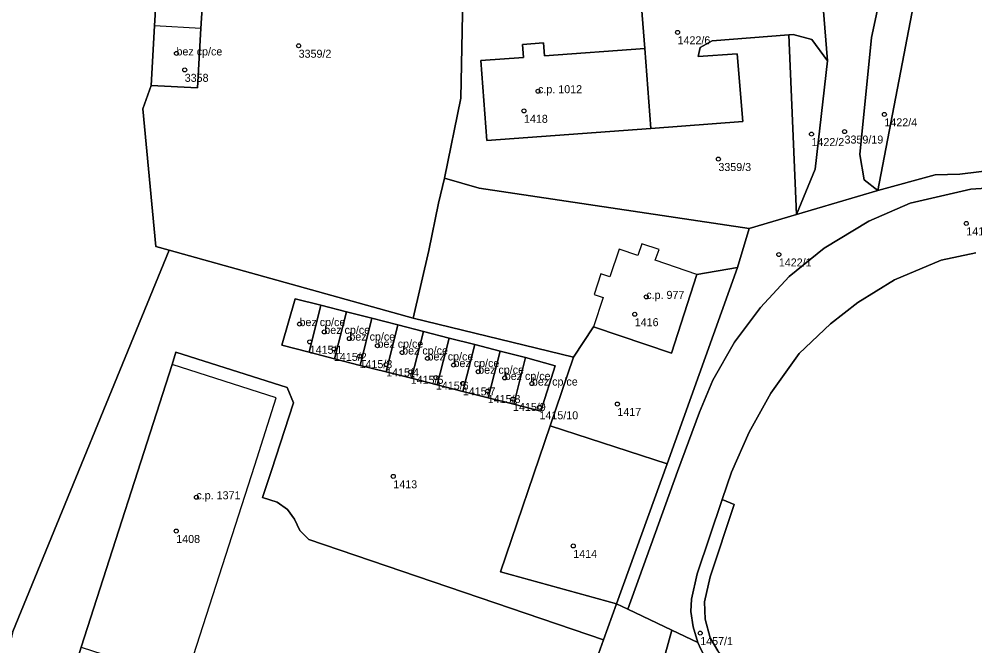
# Model space of a CAD drawing. Extents: x -878211 to -870363, y -1058464 to -1052522.
# Drawn here: x -875018.8 to -874899.4, y -1056247.8 to -1056169.5 of the extents above; entities that cross this region are included whole.
import ezdxf

# ---------------------------------------------------------------- set-up
doc = ezdxf.new("R2010")
doc.units = 0
for name, color, linetype in [('Definiční body', 7, 'Continuous'), ('Polygon budovy', 7, 'Continuous'), ('Polygon parcely', 7, 'Continuous')]:
    doc.layers.add(name, color=color, linetype=linetype)

msp = doc.modelspace()

# ---------------------------------------------------------------- linework, layer by layer
at = {"layer": 'Definiční body'}
for centre in [(-874936.51, -1056171.17994), (-874999.11, -1056173.80994), (-874983.85, -1056172.85994), (-874998.08, -1056175.86994), (-874953.94, -1056178.52994), (-874955.7, -1056180.98994), (-874910.67, -1056181.42994), (-874919.78, -1056183.88994), (-874915.65, -1056183.57994), (-874931.41, -1056187.00994), (-874900.44, -1056195.04994), (-874923.86, -1056198.92994), (-874940.42, -1056204.21994), (-874941.86, -1056206.38994), (-874983.74, -1056207.61994), (-874980.64, -1056208.59994), (-874977.51, -1056209.42994), (-874982.47, -1056209.83994), (-874979.44, -1056210.71994), (-874974, -1056210.31994), (-874976.24, -1056211.62994), (-874970.92, -1056211.16994), (-874967.75, -1056211.90994), (-874972.92, -1056212.66994), (-874964.5, -1056212.73994), (-874969.85, -1056213.58994), (-874966.7, -1056214.30994), (-874961.42, -1056213.56994), (-874958.1, -1056214.34994), (-874963.34, -1056215.02994), (-874954.71, -1056215.04994), (-874960.23, -1056215.98994), (-874957.07, -1056216.97994), (-874953.76, -1056218.01994), (-874944.03, -1056217.59994), (-874972.02, -1056226.63994), (-874996.62, -1056229.24994), (-874999.14, -1056233.46994), (-874949.54, -1056235.32994), (-874933.68, -1056246.21994)]:
    msp.add_circle(centre, 0.25, dxfattribs=at)
at = {"layer": 'Polygon budovy'}
for points in [[(-875001.86, -1056170.38), (-875002.28, -1056177.8), (-874996.48, -1056178.12), (-874996.05, -1056170.69)], [(-874955.77, -1056174.31), (-874961.1, -1056174.7), (-874960.34, -1056184.69), (-874939.87, -1056183.2), (-874940.62, -1056173.2), (-874953.13, -1056174.12), (-874953.25, -1056172.5), (-874955.89, -1056172.71)], [(-874941.47, -1056199.03), (-874943.82, -1056198.26), (-874944.96, -1056201.72), (-874946.11, -1056201.35), (-874946.93, -1056203.94), (-874945.81, -1056204.29), (-874947.01, -1056207.94), (-874937.28, -1056211.25), (-874934.1, -1056201.43), (-874939.29, -1056199.62), (-874938.83, -1056198.29), (-874940.98, -1056197.59)], [(-874984.28, -1056204.48), (-874985.95, -1056210.25), (-874982.55, -1056211.13), (-874981.07, -1056205.26)], [(-874982.55, -1056211.13), (-874979.37, -1056211.96), (-874977.88, -1056206.08), (-874981.07, -1056205.26)], [(-874976.18, -1056212.77), (-874974.71, -1056206.89), (-874977.88, -1056206.08), (-874979.37, -1056211.96)], [(-874974.71, -1056206.89), (-874976.18, -1056212.77), (-874972.91, -1056213.58), (-874971.44, -1056207.72)], [(-874971.44, -1056207.72), (-874972.91, -1056213.58), (-874969.75, -1056214.39), (-874968.27, -1056208.53)], [(-874969.75, -1056214.39), (-874966.53, -1056215.21), (-874965.04, -1056209.36), (-874968.27, -1056208.53)], [(-874966.53, -1056215.21), (-874963.33, -1056216.03), (-874961.85, -1056210.17), (-874965.04, -1056209.36)], [(-874963.33, -1056216.03), (-874960.17, -1056216.83), (-874958.69, -1056210.98), (-874961.85, -1056210.17)], [(-874958.69, -1056210.98), (-874960.17, -1056216.83), (-874956.98, -1056217.64), (-874955.5, -1056211.79)], [(-874956.98, -1056217.64), (-874953.61, -1056218.51), (-874951.82, -1056212.84), (-874955.5, -1056211.79)], [(-874999.67, -1056212.66), (-875011, -1056247.99), (-874997.99, -1056252.19), (-874996.98, -1056249), (-874989.34, -1056225.22), (-874986.65, -1056216.81)]]:
    msp.add_lwpolyline(points, close=True, dxfattribs=at)
at = {"layer": 'Polygon parcely'}
for points in [[(-875145.85, -1056165.17), (-875146.64, -1056174.06), (-875120.61, -1056179.58), (-875129.45, -1056218.36), (-875088.35, -1056228.86), (-875087.17, -1056229.16), (-875079.79, -1056231.03), (-875060.67, -1056235.89), (-875040.65, -1056240.85), (-875019.54, -1056246.02), (-875000.03, -1056198.37), (-875001.67, -1056197.91), (-875003.32, -1056180.72), (-875002.28, -1056177.8), (-875001.86, -1056170.38), (-875000.45, -1056147.03)], [(-874906.43, -1056164.46), (-874911.49, -1056190.95), (-874904.34, -1056188.99), (-874901.26, -1056188.9), (-874896.49, -1056188.32), (-874892.96, -1056188.19), (-874890.05, -1056188.41), (-874887.55, -1056188.7), (-874886.31, -1056188.78), (-874885.34, -1056188.6), (-874884.47, -1056188.21), (-874883.78, -1056187.59), (-874883.23, -1056186.78), (-874882.88, -1056185.68), (-874882.79, -1056182.97), (-874882.84, -1056179.82), (-874882.63, -1056178.47), (-874882.11, -1056177.38), (-874880.03, -1056175.43), (-874853.37, -1056151.14)], [(-874896.49, -1056188.32), (-874901.26, -1056188.9), (-874904.34, -1056188.99), (-874911.49, -1056190.95), (-874921.65, -1056193.94), (-874927.58, -1056195.69), (-874929.02, -1056200.55), (-874937.81, -1056225.07), (-874944.13, -1056242.55), (-874942.73, -1056243.22), (-874936.53, -1056226.01), (-874933.77, -1056218.63), (-874932.1, -1056214.64), (-874929.38, -1056209.88), (-874926.14, -1056205.56), (-874922.56, -1056201.69), (-874918.19, -1056198.12), (-874912.63, -1056194.75), (-874907.45, -1056192.51), (-874899.87, -1056190.78), (-874892.89, -1056190.31)], [(-874892.89, -1056190.31), (-874899.87, -1056190.78), (-874907.45, -1056192.51), (-874912.63, -1056194.75), (-874918.19, -1056198.12), (-874922.56, -1056201.69), (-874926.14, -1056205.56), (-874929.38, -1056209.88), (-874932.1, -1056214.64), (-874933.77, -1056218.63), (-874936.53, -1056226.01), (-874942.73, -1056243.22), (-874937.21, -1056245.86), (-874933.97, -1056247.41), (-874934.58, -1056245.44), (-874934.86, -1056243.53), (-874934.77, -1056241.99), (-874934.06, -1056238.83), (-874930.94, -1056229.54), (-874929.79, -1056226.13), (-874927.57, -1056221.12), (-874924.85, -1056216.24), (-874921.31, -1056211.28), (-874917.4, -1056207.57), (-874913.98, -1056204.94), (-874909.41, -1056202.07), (-874903.59, -1056199.64), (-874899.24, -1056198.7)], [(-874899.24, -1056198.7), (-874903.59, -1056199.64), (-874909.41, -1056202.07), (-874913.98, -1056204.94), (-874917.4, -1056207.57), (-874921.31, -1056211.28), (-874924.85, -1056216.24), (-874927.57, -1056221.12), (-874929.79, -1056226.13), (-874930.94, -1056229.54), (-874929.42, -1056230.14), (-874932.42, -1056239.18), (-874933.16, -1056242.29), (-874933.07, -1056244.47), (-874932.42, -1056246.8), (-874931.49, -1056248.44)]]:
    msp.add_lwpolyline(points, dxfattribs=at)
for points in [[(-874994.59, -1056147.38), (-874996.05, -1056170.69), (-874996.48, -1056178.12), (-875002.28, -1056177.8), (-875003.32, -1056180.72), (-875001.67, -1056197.91), (-875000.03, -1056198.37), (-874969.56, -1056206.87), (-874967.58, -1056198.42), (-874966.39, -1056192.52), (-874965.64, -1056189.38), (-874963.6, -1056179.41), (-874963.35, -1056166.73), (-874963.23, -1056160.74), (-874963.02, -1056149.76), (-874992.11, -1056148.43), (-874993.64, -1056146.25)], [(-875000.45, -1056147.03), (-875001.86, -1056170.38), (-875002.28, -1056177.8), (-874996.48, -1056178.12), (-874996.05, -1056170.69), (-874994.59, -1056147.38)], [(-874922.84, -1056165.52), (-874923.01, -1056161.6), (-874931.34, -1056162.66), (-874963.35, -1056166.73), (-874963.6, -1056179.41), (-874965.64, -1056189.38), (-874961.28, -1056190.62), (-874927.58, -1056195.69), (-874921.65, -1056193.94), (-874922.59, -1056171.5), (-874932.18, -1056172.25), (-874933.69, -1056173.06), (-874933.95, -1056174.2), (-874929.05, -1056173.85), (-874928.34, -1056182.3), (-874939.87, -1056183.2), (-874960.34, -1056184.69), (-874961.1, -1056174.7), (-874955.77, -1056174.31), (-874955.89, -1056172.71), (-874953.25, -1056172.5), (-874953.13, -1056174.12), (-874940.62, -1056173.2), (-874941.12, -1056166.89)], [(-874918.73, -1056162.82), (-874917.78, -1056174.72), (-874919.34, -1056188.27), (-874921.65, -1056193.94), (-874911.49, -1056190.95), (-874913.22, -1056189.6), (-874913.73, -1056186.44), (-874912.28, -1056171.81), (-874910.87, -1056165.2), (-874909.82, -1056164.26), (-874908.23, -1056164.04), (-874919.82, -1056161.55)], [(-874922.59, -1056171.5), (-874922.05, -1056171.46), (-874919.75, -1056172.06), (-874917.78, -1056174.72), (-874918.73, -1056162.82), (-874918.8, -1056163.87), (-874920.88, -1056165.37), (-874922.84, -1056165.52), (-874941.12, -1056166.89), (-874940.62, -1056173.2), (-874939.87, -1056183.2), (-874928.34, -1056182.3), (-874929.05, -1056173.85), (-874933.95, -1056174.2), (-874933.69, -1056173.06), (-874932.18, -1056172.25)], [(-874909.82, -1056164.26), (-874910.87, -1056165.2), (-874912.28, -1056171.81), (-874913.73, -1056186.44), (-874913.22, -1056189.6), (-874911.49, -1056190.95), (-874906.43, -1056164.46), (-874908.23, -1056164.04)], [(-874921.65, -1056193.94), (-874919.34, -1056188.27), (-874917.78, -1056174.72), (-874919.75, -1056172.06), (-874922.05, -1056171.46), (-874922.59, -1056171.5)], [(-874940.62, -1056173.2), (-874953.13, -1056174.12), (-874953.25, -1056172.5), (-874955.89, -1056172.71), (-874955.77, -1056174.31), (-874961.1, -1056174.7), (-874960.34, -1056184.69), (-874939.87, -1056183.2)], [(-874927.58, -1056195.69), (-874961.28, -1056190.62), (-874965.64, -1056189.38), (-874966.39, -1056192.52), (-874967.58, -1056198.42), (-874969.56, -1056206.87), (-874949.52, -1056211.77), (-874947.01, -1056207.94), (-874937.28, -1056211.25), (-874934.1, -1056201.43), (-874929.02, -1056200.55)], [(-875019.54, -1056246.02), (-875020.5, -1056250.2), (-875012.57, -1056253.01), (-875011, -1056247.99), (-874999.67, -1056212.66), (-874999.19, -1056211.13), (-874985.3, -1056215.52), (-874984.5, -1056217.47), (-874987.25, -1056225.89), (-874988.36, -1056229.27), (-874986.52, -1056229.87), (-874985.23, -1056230.77), (-874984.38, -1056232), (-874983.68, -1056233.41), (-874982.58, -1056234.53), (-874945.76, -1056247.06), (-874944.13, -1056242.55), (-874958.65, -1056238.56), (-874952.44, -1056220.34), (-874949.52, -1056211.77), (-874969.56, -1056206.87), (-875000.03, -1056198.37)], [(-874929.02, -1056200.55), (-874934.1, -1056201.43), (-874937.28, -1056211.25), (-874947.01, -1056207.94), (-874949.52, -1056211.77), (-874952.44, -1056220.34), (-874937.81, -1056225.07)], [(-874981.07, -1056205.26), (-874984.28, -1056204.48), (-874985.95, -1056210.25), (-874982.55, -1056211.13)], [(-874961.85, -1056210.17), (-874958.69, -1056210.98), (-874955.5, -1056211.79), (-874951.82, -1056212.84), (-874953.61, -1056218.51), (-874956.98, -1056217.64), (-874960.17, -1056216.83), (-874963.33, -1056216.03), (-874966.53, -1056215.21), (-874969.75, -1056214.39), (-874972.91, -1056213.58), (-874976.18, -1056212.77), (-874979.37, -1056211.96), (-874982.55, -1056211.13), (-874985.95, -1056210.25), (-874984.28, -1056204.48), (-874981.07, -1056205.26), (-874977.88, -1056206.08), (-874974.71, -1056206.89), (-874971.44, -1056207.72), (-874968.27, -1056208.53), (-874965.04, -1056209.36)], [(-874977.88, -1056206.08), (-874981.07, -1056205.26), (-874982.55, -1056211.13), (-874979.37, -1056211.96)], [(-874976.18, -1056212.77), (-874974.71, -1056206.89), (-874977.88, -1056206.08), (-874979.37, -1056211.96)], [(-874971.44, -1056207.72), (-874974.71, -1056206.89), (-874976.18, -1056212.77), (-874972.91, -1056213.58)], [(-874968.27, -1056208.53), (-874971.44, -1056207.72), (-874972.91, -1056213.58), (-874969.75, -1056214.39)], [(-874965.04, -1056209.36), (-874968.27, -1056208.53), (-874969.75, -1056214.39), (-874966.53, -1056215.21)], [(-874961.85, -1056210.17), (-874965.04, -1056209.36), (-874966.53, -1056215.21), (-874963.33, -1056216.03)], [(-874960.17, -1056216.83), (-874958.69, -1056210.98), (-874961.85, -1056210.17), (-874963.33, -1056216.03)], [(-874973.42, -1056252.92), (-874950.07, -1056258.96), (-874947.45, -1056251.73), (-874945.76, -1056247.06), (-874982.58, -1056234.53), (-874983.68, -1056233.41), (-874984.38, -1056232), (-874985.23, -1056230.77), (-874986.52, -1056229.87), (-874988.36, -1056229.27), (-874987.25, -1056225.89), (-874984.5, -1056217.47), (-874985.3, -1056215.52), (-874999.19, -1056211.13), (-874999.67, -1056212.66), (-875011, -1056247.99), (-875012.57, -1056253.01), (-874986.8, -1056261.41), (-874986.81, -1056263.96), (-874976.83, -1056265.37), (-874975.31, -1056260.08)], [(-874955.5, -1056211.79), (-874958.69, -1056210.98), (-874960.17, -1056216.83), (-874956.98, -1056217.64)], [(-874956.98, -1056217.64), (-874953.61, -1056218.51), (-874951.82, -1056212.84), (-874955.5, -1056211.79)], [(-874937.81, -1056225.07), (-874952.44, -1056220.34), (-874958.65, -1056238.56), (-874944.13, -1056242.55)], [(-874933.97, -1056247.41), (-874933.61, -1056248.23), (-874932.88, -1056249.53), (-874927.78, -1056255.75), (-874926.47, -1056254.62), (-874931.49, -1056248.44), (-874932.42, -1056246.8), (-874933.07, -1056244.47), (-874933.16, -1056242.29), (-874932.42, -1056239.18), (-874929.42, -1056230.14), (-874930.94, -1056229.54), (-874934.06, -1056238.83), (-874934.77, -1056241.99), (-874934.86, -1056243.53), (-874934.58, -1056245.44)], [(-874941.22, -1056260.36), (-874937.21, -1056245.86), (-874942.73, -1056243.22), (-874944.13, -1056242.55), (-874945.76, -1056247.06), (-874947.45, -1056251.73), (-874950.07, -1056258.96), (-874952.1, -1056266.39), (-874954.52, -1056274.49), (-874956.21, -1056280.67), (-874957.98, -1056287.56), (-874960.63, -1056296.09), (-874963.51, -1056304.96), (-874953.86, -1056309.68), (-874953.15, -1056304.89), (-874951.76, -1056293.52), (-874950.94, -1056289.23), (-874950.81, -1056288.54), (-874949.56, -1056283.29), (-874949.27, -1056282.05)], [(-874941.22, -1056260.36), (-874932.01, -1056263.9), (-874927.94, -1056266.41), (-874926.57, -1056268.03), (-874921.99, -1056275.08), (-874915.4, -1056285.25), (-874910.93, -1056292.72), (-874902.8, -1056307.58), (-874901.88, -1056307.12), (-874895.23, -1056303.94), (-874894.33, -1056303.51), (-874909.3, -1056281.38), (-874910.65, -1056279.44), (-874915.13, -1056273.01), (-874918.64, -1056267.98), (-874920.26, -1056265.81), (-874923.08, -1056262.04), (-874926.95, -1056256.86), (-874927.78, -1056255.75), (-874932.88, -1056249.53), (-874933.61, -1056248.23), (-874933.97, -1056247.41), (-874937.21, -1056245.86)]]:
    msp.add_lwpolyline(points, close=True, dxfattribs=at)

# ---------------------------------------------------------------- texts
at = {"layer": 'Definiční body'}
for s, p in [('1422/6', (-874936.51, -1056172.669)), ('bez cp/ce', (-874999.11, -1056174.06)), ('3359/2', (-874983.85, -1056174.349)), ('3358', (-874998.08, -1056177.359)), ('c.p. 1012', (-874953.94, -1056178.78)), ('1418', (-874955.7, -1056182.479)), ('1422/4', (-874910.67, -1056182.919)), ('1422/2', (-874919.78, -1056185.379)), ('3359/19', (-874915.65, -1056185.069)), ('3359/3', (-874931.41, -1056188.499)), ('1412/2', (-874900.44, -1056196.539)), ('1422/1', (-874923.86, -1056200.419)), ('c.p. 977', (-874940.42, -1056204.47)), ('bez cp/ce', (-874983.74, -1056207.87)), ('1416', (-874941.86, -1056207.879)), ('bez cp/ce', (-874980.64, -1056208.85)), ('bez cp/ce', (-874977.51, -1056209.679)), ('1415/1', (-874982.47, -1056211.329)), ('bez cp/ce', (-874974, -1056210.57)), ('bez cp/ce', (-874970.92, -1056211.419)), ('1415/2', (-874979.44, -1056212.209)), ('bez cp/ce', (-874967.75, -1056212.159)), ('1415/3', (-874976.24, -1056213.119)), ('bez cp/ce', (-874964.5, -1056212.99)), ('bez cp/ce', (-874961.42, -1056213.82)), ('1415/4', (-874972.92, -1056214.159)), ('1415/5', (-874969.85, -1056215.079)), ('bez cp/ce', (-874958.1, -1056214.6)), ('bez cp/ce', (-874954.71, -1056215.3)), ('1415/6', (-874966.7, -1056215.799)), ('1415/7', (-874963.34, -1056216.519)), ('1415/8', (-874960.23, -1056217.479)), ('1415/9', (-874957.07, -1056218.469)), ('1415/10', (-874953.76, -1056219.509)), ('1417', (-874944.03, -1056219.089)), ('1413', (-874972.02, -1056228.129)), ('c.p. 1371', (-874996.62, -1056229.5)), ('1408', (-874999.14, -1056234.959)), ('1414', (-874949.54, -1056236.819)), ('1457/1', (-874933.68, -1056247.709))]:
    msp.add_text(s, height=0.999996, dxfattribs=at).set_placement(p)

doc.saveas('drawing.dxf')
